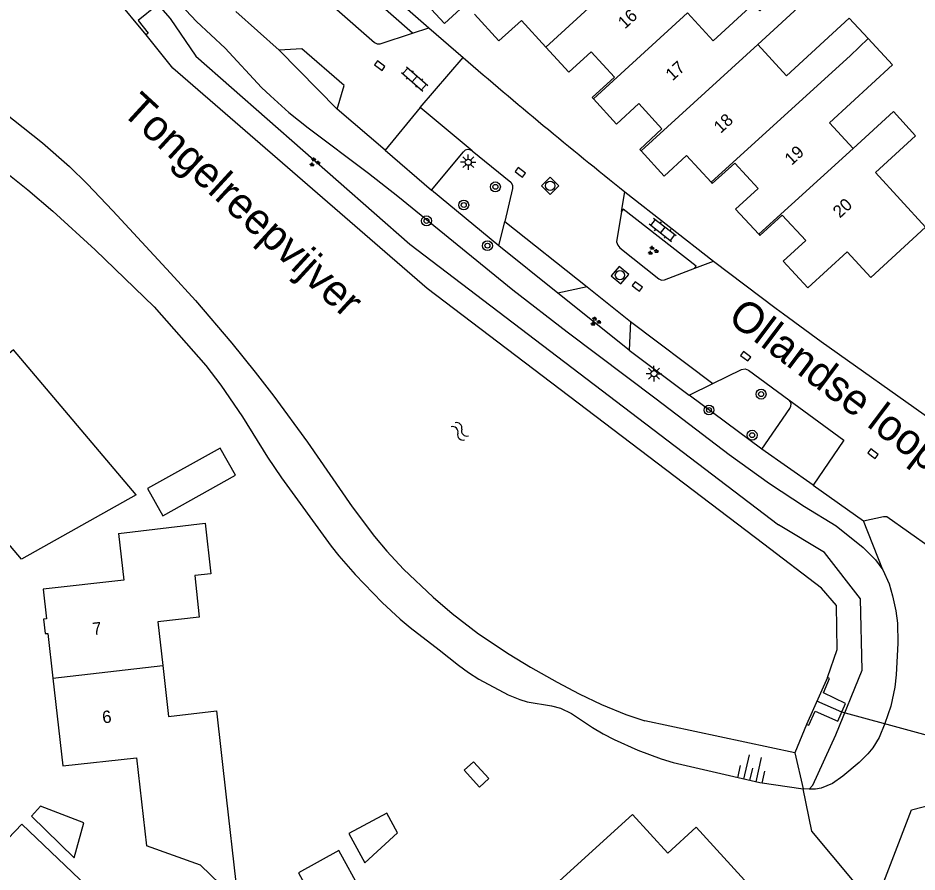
# Model space of a CAD drawing. Extents: x 131000 to 133013, y 393000 to 396501.
# Drawn here: x 131061.5 to 131134.2, y 395399.8 to 395468.8 of the extents above; entities that cross this region are included whole.
import ezdxf

# ---------------------------------------------------------------- set-up
doc = ezdxf.new("R2010")
doc.units = 0
for name, color, linetype in [('gg-afsc-erfafscheiding', 7, 'Continuous'), ('gg-anno-huisnummerreeks BGT', 7, 'Continuous'), ('gg-anno-naam water', 7, 'Continuous'), ('gg-anno-openbare ruimte label', 7, 'Continuous'), ('gg-bbg-gedigitaliseerde bebouwing', 7, 'Continuous'), ('gg-bbg-gedigitaliseerde bijgebouw', 7, 'Continuous'), ('gg-bbg-hoofdgebouw', 7, 'Continuous'), ('gg-bbg-luifel en loopbrug', 7, 'Continuous'), ('gg-bbg-tussenscheiding', 7, 'Continuous'), ('gg-knt-BGT kruinlijn', 7, 'Continuous'), ('gg-knt-verharding', 7, 'Continuous'), ('gg-knt-verharding nz', 7, 'Continuous'), ('gg-kntw-beschoeiing', 7, 'Continuous'), ('gg-kwrk-duiker nz buis', 7, 'Continuous'), ('gg-kwrk-uitstroombak niveau min 01', 7, 'Continuous'), ('gt-grn-groengrens', 7, 'Continuous'), ('gt-grn-vlakafsluiter', 7, 'Continuous'), ('gt-grn-weggrens', 7, 'Continuous'), ('gt-symb-boom', 7, 'Continuous'), ('gt-symb-groenvak', 7, 'Continuous'), ('gt-symb-klinker verharding', 7, 'Continuous'), ('gt-symb-kolk', 7, 'Continuous'), ('gt-symb-lichtmast', 7, 'Continuous'), ('gt-symb-rioolschacht', 7, 'Continuous'), ('gt-symb-talud symbool', 7, 'Continuous'), ('gt-symb-watersymbool', 7, 'Continuous')]:
    doc.layers.add(name, color=color, linetype=linetype)

# ---------------------------------------------------------------- blocks, each defined once
blk = doc.blocks.new('gt0-LMAST')
at = {"layer": 'gt-symb-lichtmast'}
for p, q in [((-0.182, 0.173), (-0.447, 0.438)), ((-0.005, 0.246), (-0.005, 0.621)), ((0.172, 0.173), (0.437, 0.438)), ((-0.255, -0.004), (-0.63, -0.004)), ((-0.182, -0.181), (-0.447, -0.446)), ((-0.005, -0.254), (-0.005, -0.629)), ((0.437, -0.446), (0.172, -0.181)), ((0.245, -0.004), (0.62, -0.004))]:
    blk.add_line(p, q, dxfattribs=at)
blk.add_circle((-0.005, -0.004), 0.25, dxfattribs=at)
blk = doc.blocks.new('gt0-GRVAK')
at = {"layer": 'gt-symb-groenvak'}
for p, q in [((-0.11, 0.189), (-0.228, 0.24)), ((-0.182, 0.153), (0.088, 0.153)), ((-0.091, 0.211), (-0.156, 0.322)), ((-0.047, 0.214), (-0.047, 0.393)), ((-0.004, 0.211), (0.061, 0.322)), ((0.015, 0.189), (0.133, 0.24)), ((0.262, -0.052), (0.197, 0.059)), ((0.305, -0.049), (0.305, 0.13)), ((0.349, -0.052), (0.414, 0.059)), ((-0.245, -0.228), (-0.363, -0.177)), ((-0.318, -0.264), (-0.047, -0.264)), ((-0.226, -0.206), (-0.291, -0.095)), ((-0.183, -0.203), (-0.183, -0.024)), ((-0.139, -0.206), (-0.074, -0.095)), ((-0.12, -0.228), (-0.002, -0.177)), ((0.243, -0.074), (0.125, -0.023)), ((0.17, -0.11), (0.441, -0.11)), ((0.368, -0.074), (0.486, -0.023))]:
    blk.add_line(p, q, dxfattribs=at)
blk = doc.blocks.new('gt0-KOLK')
at = {"layer": 'gt-symb-kolk'}
blk.add_lwpolyline([(0, 0), (0.375, 0), (0.375, 0.4), (-0.375, 0.4), (-0.375, 0), (0, 0)], dxfattribs=at)
blk = doc.blocks.new('gt0-KL1')
at = {"layer": 'gt-symb-klinker verharding'}
for p, q in [((-1.15, 0.3), (1.15, 0.3)), ((-1, -0.3), (-1, 0.3)), ((-0.5, 0.3), (-0.5, 0.45)), ((0, -0.3), (0, 0.3)), ((0.5, 0.3), (0.5, 0.45)), ((1, -0.3), (1, 0.3)), ((-1.15, -0.3), (1.15, -0.3)), ((-0.5, -0.45), (-0.5, -0.3)), ((0.5, -0.45), (0.5, -0.3))]:
    blk.add_line(p, q, dxfattribs=at)
blk = doc.blocks.new('gt0-BOOM')
at = {"layer": 'gt-symb-boom'}
for radius in [0.4, 0.2]:
    blk.add_circle((0, 0), radius, dxfattribs=at)
blk = doc.blocks.new('gt0-TALUD_1')
at = {"layer": 'gt-symb-talud symbool'}
for p, q in [((-1, -1), (-1, 0)), ((-0.5, -2), (-0.5, 0)), ((0, -1), (0, 0)), ((0.5, -2), (0.5, 0)), ((1, -1), (1, 0))]:
    blk.add_line(p, q, dxfattribs=at)
blk = doc.blocks.new('gt0-RS')
at = {"layer": 'gt-symb-rioolschacht'}
blk.add_lwpolyline([(-0.5, -0.5), (0.5, -0.5), (0.5, 0.5), (-0.5, 0.5)], close=True, dxfattribs=at)
blk.add_circle((0, 0), 0.375, dxfattribs=at)
blk = doc.blocks.new('gt0-WA')
at = {"layer": 'gt-symb-watersymbool'}
for centre, start, end in [((-0.323, 0.022), 28.07249, 151.92751), ((0.427, 0.422), 208.07248, 331.92751), ((-0.323, -0.428), 28.07249, 151.92751), ((0.427, -0.028), 208.07248, 331.92751)]:
    blk.add_arc(centre, 0.425, start, end, dxfattribs=at)

msp = doc.modelspace()

# ---------------------------------------------------------------- linework, layer by layer
at = {"layer": 'gg-afsc-erfafscheiding'}
for p, q in [((131122.82, 395445.341), (131123.419, 395444.898)), ((131126.455, 395442.671), (131135.455, 395436.295))]:
    msp.add_line(p, q, dxfattribs=at)
at = {"layer": 'gg-bbg-gedigitaliseerde bebouwing'}
msp.add_line((131130.259, 395467.179), (131128.741, 395468.832), dxfattribs=at)
for points in [[(131121.332, 395466.691), (131125.261, 395470.297), (131123.976, 395471.696), (131121.505, 395469.427), (131121.001, 395469.976), (131117.744, 395466.986), (131115.667, 395469.247)], [(131128.741, 395468.832), (131123.654, 395464.162), (131121.332, 395466.691)], [(131130.259, 395467.179), (131132.226, 395465.036), (131127.139, 395460.366), (131129.057, 395458.276)], [(131130.485, 395447.848), (131134.905, 395451.906), (131130.847, 395456.326), (131134.097, 395459.31), (131132.308, 395461.26), (131129.057, 395458.276)], [(131071.079, 395430.267), (131061.153, 395441.993), (131060.419, 395441.369)], [(131069.646, 395427.15), (131076.65, 395427.97), (131077.1, 395423.89), (131075.8, 395423.75), (131076.17, 395420.37), (131072.82, 395419.99), (131073.216, 395416.47)], [(131073.216, 395416.47), (131073.68, 395412.35), (131077.56, 395412.79), (131078.36, 395405.8)], [(131078.36, 395405.8), (131079.125, 395398.919), (131077.869, 395398.779), (131076.268, 395400.3), (131071.906, 395401.874)]]:
    msp.add_lwpolyline(points, dxfattribs=at)
at = {"layer": 'gg-bbg-gedigitaliseerde bijgebouw'}
for points in [[(131093.489, 395471.119), (131095.748, 395473.198), (131098.252, 395470.478), (131095.992, 395468.399), (131093.489, 395471.119)], [(131088.279, 395402.868), (131089.556, 395400.504), (131092.206, 395402.939), (131091.349, 395404.526), (131088.279, 395402.868)]]:
    msp.add_lwpolyline(points, dxfattribs=at)
at = {"layer": 'gg-bbg-hoofdgebouw'}
for p, q in [((131105.31, 395399.051), (131111.196, 395404.407)), ((131111.196, 395404.407), (131114.058, 395401.287))]:
    msp.add_line(p, q, dxfattribs=at)
for points in [[(131098.42, 395469.142), (131100.405, 395466.985), (131102.23, 395468.622), (131104.196, 395466.479)], [(131104.196, 395466.479), (131106.067, 395464.441), (131107.878, 395466.086), (131109.744, 395464.047), (131107.955, 395462.401), (131108.057, 395462.289)], [(131108.057, 395462.289), (131109.915, 395460.243), (131111.718, 395461.91), (131113.577, 395459.869), (131111.802, 395458.204), (131111.907, 395458.089)], [(131111.907, 395458.089), (131113.767, 395456.048), (131115.569, 395457.709), (131117.559, 395455.551)], [(131117.559, 395455.551), (131117.661, 395455.44), (131119.472, 395457.105), (131121.361, 395455.05), (131119.55, 395453.385), (131121.418, 395451.34)], [(131121.418, 395451.34), (131121.515, 395451.234), (131123.325, 395452.899), (131125.214, 395450.845), (131123.404, 395449.18), (131125.388, 395447.017), (131128.56, 395449.926), (131130.485, 395447.848)], [(131071.079, 395430.267), (131061.789, 395425.055), (131058.653, 395428.764), (131058.248, 395428.404), (131052.819, 395434.738), (131051.714, 395433.806), (131051.631, 395433.903)], [(131069.646, 395427.15), (131070.068, 395423.363), (131063.538, 395422.636), (131063.804, 395420.243), (131063.585, 395420.219), (131063.716, 395419.042), (131063.936, 395419.061), (131064.339, 395415.443)], [(131064.339, 395415.443), (131065.13, 395408.343), (131071.102, 395408.998), (131071.906, 395401.874)], [(131069.426, 395396.387), (131061.835, 395403.621), (131059.558, 395401.281), (131058.177, 395402.604), (131055.877, 395400.157), (131054.572, 395401.369), (131052.901, 395399.613)], [(131122.243, 395396.952), (131116.355, 395403.394), (131114.058, 395401.287)]]:
    msp.add_lwpolyline(points, dxfattribs=at)
at = {"layer": 'gg-bbg-luifel en loopbrug'}
for points in [[(131077.87, 395434.053), (131071.996, 395430.766), (131073.225, 395428.571), (131079.099, 395431.859), (131077.87, 395434.053)], [(131098.337, 395408.683), (131099.587, 395407.318), (131098.842, 395406.635), (131097.591, 395407.999), (131098.337, 395408.683)], [(131063.345, 395405.084), (131062.603, 395404.275), (131066.061, 395400.911), (131066.834, 395403.734), (131063.345, 395405.084)], [(131084.184, 395399.693), (131085.995, 395396.41), (131089.277, 395398.222), (131087.466, 395401.504), (131084.184, 395399.693)]]:
    msp.add_lwpolyline(points, dxfattribs=at)
at = {"layer": 'gg-bbg-tussenscheiding'}
for p, q in [((131104.196, 395466.479), (131111.812, 395473.447)), ((131115.667, 395469.247), (131108.057, 395462.289)), ((131121.332, 395466.691), (131111.907, 395458.089)), ((131129.057, 395458.276), (131121.418, 395451.34)), ((131064.339, 395415.443), (131073.216, 395416.47))]:
    msp.add_line(p, q, dxfattribs=at)
msp.add_lwpolyline([(131117.559, 395455.551), (131128.82, 395465.78), (131130.259, 395467.179)], dxfattribs=at)
at = {"layer": 'gg-knt-BGT kruinlijn'}
msp.add_line((131125.507, 395406.471), (131125.013, 395406.478), dxfattribs=at)
for points in [[(131068.442, 395477.006), (131072.922, 395472.023), (131075.085, 395469.474), (131075.944, 395468.542), (131078.254, 395466.388), (131081.207, 395463.223), (131081.921, 395462.527), (131083.414, 395461.204), (131084.972, 395459.949), (131089.861, 395456.272), (131092.226, 395454.418), (131101.522, 395446.84), (131105.913, 395443.438), (131113.117, 395438.037), (131119.038, 395433.518), (131122.285, 395431.186), (131125.131, 395429.335), (131127.692, 395427.771), (131129.858, 395426.001), (131130.862, 395425.021), (131131.446, 395424.212)], [(131059.726, 395456.984), (131062.312, 395454.93), (131064.325, 395453.211), (131067.76, 395450.085), (131072.522, 395445.486), (131076.697, 395440.74), (131077.907, 395439.148), (131079.663, 395436.563), (131081.688, 395433.302), (131082.819, 395431.652), (131086.827, 395426.11), (131087.451, 395425.33), (131088.771, 395423.826), (131090.955, 395421.559), (131092.421, 395420.198), (131093.228, 395419.524), (131095.585, 395417.738), (131097.142, 395416.478), (131097.938, 395415.889), (131098.782, 395415.358), (131101.166, 395414.101), (131102.088, 395413.713), (131102.685, 395413.531), (131104.667, 395413.193), (131105.396, 395412.999), (131106.286, 395412.575), (131107.965, 395411.453), (131108.83, 395410.941), (131109.72, 395410.487), (131111.652, 395409.617), (131113.529, 395408.903), (131114.488, 395408.622), (131121.513, 395406.997), (131125.013, 395406.478)], [(131131.446, 395424.212), (131131.958, 395423.07), (131132.242, 395422.101), (131132.513, 395420.88), (131132.645, 395419.892), (131132.673, 395418.272), (131132.545, 395415.713), (131132.431, 395414.722), (131132.087, 395413.172), (131131.625, 395411.768), (131131.149, 395410.652), (131130.635, 395409.804), (131130.248, 395409.328), (131129.538, 395408.63), (131128.206, 395407.51), (131127.371, 395406.927), (131126.474, 395406.544), (131126.001, 395406.464), (131125.507, 395406.471)]]:
    msp.add_lwpolyline(points, dxfattribs=at)
at = {"layer": 'gg-knt-verharding'}
for p, q in [((131087.768, 395474.163), (131094.725, 395468.045)), ((131093.412, 395467.612), (131087.553, 395472.77)), ((131082.646, 395466.222), (131079.142, 395469.372)), ((131094.725, 395468.045), (131097.506, 395465.632)), ((131091.2, 395458.134), (131087.334, 395461.452)), ((131091.2, 395458.134), (131094.959, 395454.908)), ((131094.959, 395454.908), (131097.532, 395458.007)), ((131110.58, 395454.788), (131117.756, 395449.171)), ((131100.392, 395450.401), (131100.871, 395452.382)), ((131105.176, 395446.572), (131100.392, 395450.401)), ((131117.756, 395449.171), (131122.82, 395445.341)), ((131107.53, 395447.088), (131105.176, 395446.572)), ((131107.53, 395447.088), (131111.059, 395444.292)), ((131123.419, 395444.898), (131126.455, 395442.671)), ((131111.059, 395444.292), (131110.94, 395441.977)), ((131110.94, 395441.977), (131115.784, 395438.317)), ((131115.784, 395438.317), (131117.71, 395439.266)), ((131121.68, 395433.957), (131123.937, 395437.254)), ((131125.809, 395431.047), (131121.68, 395433.957)), ((131125.809, 395431.047), (131129.898, 395428.165))]:
    msp.add_line(p, q, dxfattribs=at)
for points in [[(131087.553, 395472.77), (131087.125, 395469.999), (131087.15, 395469.733), (131087.299, 395469.511), (131090.345, 395466.861), (131090.553, 395466.741), (131090.793, 395466.749), (131093.412, 395467.612)], [(131087.334, 395461.452), (131087.886, 395463.383), (131084.46, 395466.331), (131082.646, 395466.222)], [(131098.245, 395458.094), (131101.372, 395455.548), (131101.517, 395455.316), (131101.514, 395455.043), (131100.871, 395452.382)], [(131116.239, 395448.592), (131116.367, 395448.769), (131110.453, 395453.368), (131110.317, 395453.197)], [(131110.317, 395453.197), (131109.909, 395450.727), (131110.011, 395450.467), (131110.175, 395450.242), (131113.349, 395447.743), (131113.563, 395447.639), (131113.799, 395447.661), (131116.239, 395448.592)], [(131117.71, 395439.266), (131120.029, 395440.409), (131120.314, 395440.448), (131120.582, 395440.345), (131123.851, 395437.94)], [(131129.898, 395428.165), (131131.516, 395428.515), (131131.764, 395428.507), (131135.275, 395426.026), (131135.452, 395425.805), (131135.371, 395424.731), (131138.684, 395422.274)], [(131130.774, 395396.998), (131133.767, 395404.8), (131138.047, 395405.901), (131138.383, 395406.205), (131139.823, 395410.183), (131139.753, 395410.4), (131138.87, 395411.725)]]:
    msp.add_lwpolyline(points, dxfattribs=at)
for centre, radius, start, end in [((131398.322, 395815.005), 461.033, 229.27105, 231.38212), ((131097.933, 395457.69), 0.511, 52.2898, 141.62384), ((131123.551, 395437.554), 0.489, 322.16005, 52.1311)]:
    msp.add_arc(centre, radius, start, end, dxfattribs=at)
at = {"layer": 'gg-knt-verharding nz'}
for p, q in [((131094.031, 395461.596), (131091.2, 395458.134)), ((131098.245, 395458.094), (131094.031, 395461.596)), ((131100.871, 395452.382), (131107.53, 395447.088)), ((131111.059, 395444.292), (131117.71, 395439.266))]:
    msp.add_line(p, q, dxfattribs=at)
msp.add_lwpolyline([(131123.851, 395437.94), (131128.303, 395434.701), (131125.809, 395431.047)], dxfattribs=at)
at = {"layer": 'gg-kntw-beschoeiing'}
for p, q in [((131074.042, 395464.771), (131071.876, 395467.462)), ((131124.349, 395409.411), (131112.209, 395411.985)), ((131125.274, 395411.687), (131124.349, 395409.411))]:
    msp.add_line(p, q, dxfattribs=at)
for points in [[(131050.244, 395468.878), (131060.368, 395461.213), (131063.506, 395458.729), (131065.667, 395456.812), (131067.094, 395455.413), (131069.17, 395453.244), (131073.858, 395448.207), (131075.871, 395445.984), (131078.812, 395442.538), (131080.69, 395440.197), (131082.192, 395438.251), (131084.915, 395434.53), (131088.538, 395429.31), (131090.331, 395426.902), (131091.331, 395425.702)], [(131121.833, 395426.268), (131094.606, 395446.962), (131074.042, 395464.771)], [(131091.331, 395425.702), (131092.695, 395424.242), (131095.101, 395421.977), (131096.624, 395420.677), (131098.749, 395419.037), (131101.241, 395417.368), (131102.955, 395416.334), (131105.121, 395415.111), (131106.891, 395414.178), (131108.694, 395413.312), (131110.659, 395412.488), (131112.209, 395411.985)], [(131126.97, 395415.483), (131127.769, 395417.767), (131127.694, 395421.314), (131126.505, 395422.717), (131121.833, 395426.268)]]:
    msp.add_lwpolyline(points, dxfattribs=at)
at = {"layer": 'gg-kwrk-duiker nz buis'}
msp.add_lwpolyline([(131152.222, 395405.792), (131150.22, 395406.67), (131128.13, 395412.679), (131126.122, 395413.585)], dxfattribs=at)
at = {"layer": 'gg-kwrk-uitstroombak niveau min 01'}
for p, q in [((131071.876, 395467.462), (131069.249, 395470.672)), ((131126.97, 395415.483), (131125.274, 395411.687))]:
    msp.add_line(p, q, dxfattribs=at)
for points in [[(131069.249, 395470.672), (131069.416, 395470.806), (131070.219, 395469.847), (131071.747, 395471.094), (131072.767, 395469.871), (131071.234, 395468.63), (131072.028, 395467.62), (131071.876, 395467.462)], [(131125.274, 395411.687), (131125.478, 395411.65), (131125.978, 395412.76), (131127.817, 395411.971), (131128.443, 395413.387), (131126.646, 395414.249), (131127.148, 395415.4), (131126.97, 395415.483)]]:
    msp.add_lwpolyline(points, dxfattribs=at)
at = {"layer": 'gt-grn-groengrens'}
for p, q in [((131087.334, 395461.452), (131082.646, 395466.222)), ((131100.392, 395450.401), (131094.959, 395454.908)), ((131110.94, 395441.977), (131105.176, 395446.572)), ((131121.68, 395433.957), (131115.784, 395438.317)), ((131131.446, 395424.212), (131129.898, 395428.165))]:
    msp.add_line(p, q, dxfattribs=at)
for points in [[(131067.398, 395476.126), (131073.832, 395468.786), (131075.896, 395465.758), (131093.189, 395450.548), (131123.023, 395427.833)], [(131125.507, 395406.471), (131125.786, 395406.788), (131127.663, 395410.857), (131129.772, 395416.074), (131129.641, 395421.848), (131126.729, 395425.609), (131123.023, 395427.833)]]:
    msp.add_lwpolyline(points, dxfattribs=at)
at = {"layer": 'gt-grn-vlakafsluiter'}
for p, q in [((131093.412, 395467.612), (131094.725, 395468.045)), ((131110.317, 395453.197), (131110.58, 395454.788)), ((131116.239, 395448.592), (131117.756, 395449.171)), ((131124.349, 395409.411), (131125.013, 395406.478))]:
    msp.add_line(p, q, dxfattribs=at)
msp.add_lwpolyline([(131130.774, 395396.998), (131125.71, 395403.05), (131125.013, 395406.478)], dxfattribs=at)
at = {"layer": 'gt-grn-weggrens'}
msp.add_line((131094.031, 395461.596), (131097.506, 395465.632), dxfattribs=at)

# ---------------------------------------------------------------- block references
at = {"layer": 'gt-symb-boom'}
for p in [(131100.12, 395455.179), (131097.563, 395453.707), (131094.549, 395452.427), (131099.478, 395450.42), (131121.607, 395438.413), (131117.392, 395437.126), (131120.882, 395435.092)]:
    msp.add_blockref('gt0-BOOM', p, dxfattribs=at)
at = {"layer": 'gt-symb-groenvak'}
for p in [(131085.484, 395457.165), (131112.845, 395450.014), (131108.198, 395444.277)]:
    msp.add_blockref('gt0-GRVAK', p, dxfattribs=at)
at = {"layer": 'gt-symb-klinker verharding'}
for p, rotation in [((131093.592, 395463.904), -40.98653320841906), ((131113.642, 395451.679), 142.1099371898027)]:
    msp.add_blockref('gt0-KL1', p, dxfattribs=dict(at, rotation=rotation))
at = {"layer": 'gt-symb-kolk'}
for p, rotation in [((131090.652, 395464.82), -36.9501277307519), ((131102.016, 395456.185), -37.15637415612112), ((131111.472, 395446.964), -36.91570677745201), ((131120.245, 395441.318), -36.9501277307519), ((131130.546, 395433.434), -37.15637415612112)]:
    msp.add_blockref('gt0-KOLK', p, dxfattribs=dict(at, rotation=rotation))
at = {"layer": 'gt-symb-lichtmast'}
for p in [(131097.927, 395457.176), (131112.949, 395440.07)]:
    msp.add_blockref('gt0-LMAST', p, dxfattribs=at)
at = {"layer": 'gt-symb-rioolschacht'}
for p, rotation in [((131104.549, 395455.265), 135.7293269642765), ((131110.195, 395448.034), 140.23109116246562)]:
    msp.add_blockref('gt0-RS', p, dxfattribs=dict(at, rotation=rotation))
at = {"layer": 'gt-symb-talud symbool', "xscale": 1.000268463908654, "yscale": 1.0002684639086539, "rotation": 167.353146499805}
msp.add_blockref('gt0-TALUD_1', (131120.682, 395407.171), dxfattribs=at)
at = {"layer": 'gt-symb-watersymbool', "rotation": -44.108624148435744}
msp.add_blockref('gt0-WA', (131097.202, 395435.442), dxfattribs=at)

# ---------------------------------------------------------------- texts
at = {"layer": 'gg-anno-huisnummerreeks BGT'}
for s, rotation, p in [('16', 42.5, (131110.59, 395467.897)), ('17', 42.3, (131114.441, 395463.707)), ('18', 42.7, (131118.341, 395459.457)), ('19', 42.6, (131124.07, 395456.865)), ('20', 42.6, (131127.974, 395452.604)), ('7', 6.4, (131067.585, 395418.924)), ('6', 6.4, (131068.381, 395411.773))]:
    msp.add_text(s, height=1, rotation=rotation, dxfattribs=at).set_placement(p)
at = {"layer": 'gg-anno-naam water'}
msp.add_text('Tongelreepvijver', height=2.5, rotation=317.42976, dxfattribs=at).set_placement((131069.787, 395461.174))
at = {"layer": 'gg-anno-openbare ruimte label'}
msp.add_text('Ollandse loop', height=2.5, rotation=323, dxfattribs=at).set_placement((131118.797, 395444.364))

doc.saveas('drawing.dxf')
